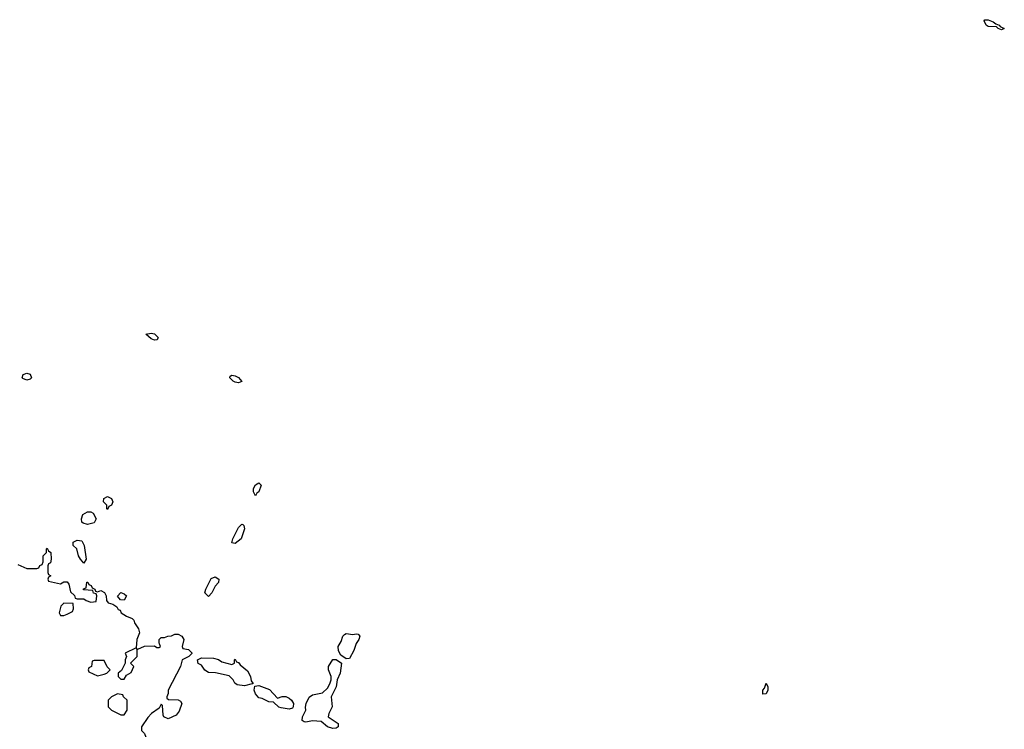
# Model space of a CAD drawing. Header units: inches. Extents: x 2701323 to 2964515, y 494916 to 722124.
# Tile 300 of 656: x 2769167 to 2775026, y 663456 to 667682. Entities that reach past the tile are written whole.
import ezdxf

# ---------------------------------------------------------------- set-up
doc = ezdxf.new("R2010")
doc.units = ezdxf.units.IN
doc.header["$MEASUREMENT"] = 0
doc.layers.add('C7666', color=7, linetype='Continuous')
doc.layers.add('C7676', color=7, linetype='Continuous')

msp = doc.modelspace()

# ---------------------------------------------------------------- linework, layer by layer
at = {"layer": 'C7666', "color": 2, "elevation": 6}
for points in [[(2769970, 665773.2), (2769950, 665780.9), (2769918, 665810), (2769950, 665815.8), (2769970.3, 665810.3), (2769990.9, 665789.1), (2769990, 665786), (2769984.7, 665775.3)], [(2769210, 665535.3), (2769185.2, 665545.2), (2769182, 665550), (2769188.7, 665570), (2769210, 665576), (2769230, 665572), (2769238, 665550), (2769230, 665542)], [(2769690, 664766), (2769686, 664770), (2769686, 664790), (2769666, 664810), (2769668, 664830), (2769690, 664842), (2769714, 664830), (2769722, 664810), (2769714, 664790), (2769698, 664782)], [(2769570, 664675.3), (2769544.7, 664684.7), (2769538, 664690), (2769535.3, 664710), (2769544, 664736), (2769570, 664752), (2769590, 664752), (2769603.6, 664743.6), (2769622, 664710), (2769610, 664686)], [(2769550, 664446), (2769528.4, 664468.4), (2769518, 664490), (2769508, 664530), (2769486, 664550), (2769486, 664570), (2769510, 664582), (2769538, 664578), (2769551.1, 664551.1), (2769562, 664470)], [(2769790, 664226), (2769767.3, 664227.3), (2769748.4, 664248.4), (2769768.4, 664271.6), (2769790, 664262), (2769802, 664250)], [(2769430, 664208), (2769412, 664190), (2769402, 664150), (2769410, 664134), (2769430, 664134), (2769450, 664142), (2769482, 664158), (2769487.3, 664172.7), (2769486, 664206)], [(2769670, 663866), (2769610, 663866), (2769598, 663862), (2769594, 663830), (2769578, 663822), (2769574, 663810), (2769578, 663798), (2769630, 663774), (2769670, 663784.7), (2769686, 663790), (2769706, 663810), (2769688.4, 663828.4)], [(2769750, 663668), (2769714, 663650), (2769694, 663630), (2769694, 663590), (2769714, 663570), (2769738, 663558), (2769770, 663542), (2769790, 663542), (2769806, 663570), (2769806, 663630), (2769786, 663650), (2769782, 663662)]]:
    msp.add_lwpolyline(points, close=True, dxfattribs=at)
for points in [[(2769157.3, 664437.3), (2769210, 664414), (2769270, 664414), (2769282, 664418), (2769288, 664432), (2769302, 664438), (2769307.3, 664452.7), (2769308, 664490), (2769326, 664510), (2769326, 664530), (2769330, 664534), (2769338, 664518), (2769352, 664510), (2769354, 664470), (2769351.6, 664448.4), (2769338, 664442), (2769334, 664430), (2769334, 664390), (2769338, 664378), (2769352, 664370), (2769338, 664362), (2769334, 664350), (2769338, 664338), (2769410, 664322), (2769430, 664334), (2769450, 664334), (2769459.6, 664319.6), (2769470, 664274), (2769492.7, 664252.7), (2769498, 664238), (2769510, 664234), (2769550, 664234), (2769563.6, 664223.6), (2769590, 664214), (2769622, 664218), (2769626, 664250), (2769622, 664262), (2769607.3, 664267.3), (2769602, 664282), (2769547.3, 664287.3), (2769547.3, 664292.7), (2769562, 664298), (2769567.3, 664332.7), (2769572.7, 664332.7), (2769578, 664318), (2769592.7, 664312.7), (2769598, 664298), (2769614, 664290), (2769618, 664278), (2769630, 664274), (2769650, 664282), (2769672, 664270), (2769682, 664250), (2769683.6, 664223.6), (2769694, 664210), (2769722, 664202), (2769744.7, 664184.7), (2769754, 664170), (2769764.7, 664164.7), (2769772, 664150), (2769802, 664130), (2769836, 664116), (2769846, 664106), (2769851.3, 664090), (2769874.4, 664054.4), (2769881, 664030), (2769864.7, 663990), (2769859.6, 663940.4), (2769794, 663910), (2769802, 663890), (2769794, 663870), (2769794, 663850), (2769772.7, 663807.3), (2769754, 663790), (2769754, 663770), (2769770, 663754), (2769790, 663754), (2769802, 663778), (2769830, 663794), (2769846, 663830), (2769826, 663850), (2769866, 663890), (2769866, 663930), (2769862, 663938), (2769870, 663934), (2769910, 663952), (2769970, 663954), (2769983.6, 663943.6), (2769996.4, 663943.6), (2770000, 663946)], [(2770000, 663965), (2769998, 663970), (2769998, 663990), (2770000, 663992)], [(2770000, 663586), (2769998, 663582), (2769952, 663550), (2769930, 663526), (2769892, 663470), (2769892, 663450), (2769910.9, 663430.9), (2769918, 663410), (2769910, 663388), (2769882, 663370), (2769892, 663350), (2769914.8, 663334.8), (2769930, 663312), (2769972.7, 663292.7), (2769994, 663270), (2770000, 663267)]]:
    msp.add_lwpolyline(points, dxfattribs=at)
at = {"layer": 'C7676', "color": 2, "elevation": 6}
for points in [[(2775010, 667622), (2774989, 667630), (2774978.9, 667638.9), (2774930, 667641.3), (2774918.4, 667650), (2774905.8, 667674.2), (2774910, 667681), (2774930, 667682), (2774959.1, 667670), (2774976.5, 667656.5), (2774994.8, 667650), (2775000.5, 667640.5), (2775026, 667630)], [(2770470, 665519.3), (2770450, 665523.6), (2770437.2, 665530), (2770417.2, 665550), (2770420.2, 665559.8), (2770430, 665566), (2770450, 665560.5), (2770470.3, 665550.3), (2770490, 665528)], [(2770570, 664846), (2770558, 664870), (2770559, 664890), (2770570, 664911.3), (2770590, 664924.7), (2770604.7, 664910), (2770590.5, 664869.5), (2770578, 664862)], [(2770450, 664562), (2770430, 664566), (2770435.3, 664590), (2770470, 664658), (2770490, 664678), (2770496, 664676), (2770502, 664670), (2770504.7, 664650), (2770484.7, 664590)], [(2770290, 664248), (2770268.9, 664268.9), (2770275.3, 664290), (2770306.3, 664353.7), (2770330, 664364.7), (2770352, 664350), (2770351.3, 664330), (2770331.1, 664308.9), (2770310, 664268)], [(2771150, 664020.5), (2771170, 664024.7), (2771182, 664022), (2771191, 664011), (2771186, 663990), (2771170, 663968), (2771154.8, 663925.2), (2771130, 663878), (2771110, 663875.3), (2771078, 663898), (2771063.6, 663923.6), (2771062, 663950), (2771080.1, 663979.9), (2771089.7, 664010.3), (2771099.6, 664020.4), (2771110, 664026)], [(2770430, 663842), (2770446, 663850), (2770446, 663870), (2770450, 663874), (2770458, 663858), (2770470, 663854), (2770479.6, 663839.6), (2770523.5, 663803.5), (2770541, 663770), (2770544.7, 663744.7), (2770554, 663730), (2770554, 663726), (2770550, 663726), (2770505.4, 663714.6), (2770461.2, 663721.2), (2770448, 663730), (2770438, 663750), (2770414, 663774), (2770332.9, 663792.9), (2770290, 663795.3), (2770269.2, 663809.2), (2770250, 663838), (2770228.9, 663848.9), (2770226, 663870), (2770250, 663882), (2770319.8, 663879.8), (2770350, 663872), (2770370, 663858)], [(2771030, 663461.2), (2770998, 663470), (2770962, 663502), (2770910, 663506.6), (2770870, 663499.3), (2770860.2, 663500.2), (2770849, 663509), (2770849.3, 663530), (2770869.3, 663570), (2770867.2, 663587.2), (2770871.5, 663610), (2770890, 663647.3), (2770910, 663661.6), (2770970, 663674), (2770998.9, 663701.1), (2771013.6, 663726.4), (2771021.2, 663750), (2771021.2, 663770), (2771004, 663810), (2771004, 663830), (2771031.1, 663871.1), (2771051.3, 663871.3), (2771082, 663850), (2771074.8, 663790), (2771056, 663750), (2771051.1, 663708.9), (2771021, 663650), (2771026, 663590), (2771006, 663550), (2771002, 663530), (2771062, 663490), (2771062, 663470), (2771050, 663462)], [(2773590, 663666), (2773589, 663669), (2773589.2, 663690), (2773599, 663701), (2773610, 663731.3), (2773618, 663710), (2773618, 663690), (2773610, 663668)], [(2770702, 663642), (2770729.1, 663650.9), (2770750, 663651), (2770770, 663641), (2770784.7, 663630), (2770796, 663610), (2770794.8, 663590), (2770790, 663582), (2770770, 663575.3), (2770723.1, 663583.1), (2770708.9, 663588.9), (2770678, 663618), (2770650, 663619), (2770610, 663639), (2770590, 663644), (2770570, 663668), (2770562, 663690), (2770566, 663714), (2770590, 663718), (2770654, 663694)]]:
    msp.add_lwpolyline(points, close=True, dxfattribs=at)
for points in [[(2770000, 663992), (2770010, 664002), (2770030, 664002), (2770048.9, 664011.1), (2770070, 664012), (2770090, 664022), (2770110, 664022), (2770132, 664010), (2770144.7, 663990), (2770134, 663950), (2770138, 663938), (2770171.6, 663931.6), (2770191.6, 663911.6), (2770192, 663908), (2770174, 663890), (2770134, 663870), (2770124.7, 663830), (2770051.3, 663690), (2770051.3, 663668.7), (2770042, 663650), (2770042, 663642), (2770052.7, 663632.7), (2770110, 663631.3), (2770123.6, 663623.6), (2770131.3, 663610), (2770115.3, 663564.7), (2770098.8, 663541.2), (2770050, 663518), (2770026, 663530), (2770020.4, 663540.4), (2770018, 663598), (2770010, 663606), (2770000, 663586)], [(2770000, 663946), (2770006, 663950), (2770000, 663965)]]:
    msp.add_lwpolyline(points, dxfattribs=at)

doc.saveas('drawing.dxf')
